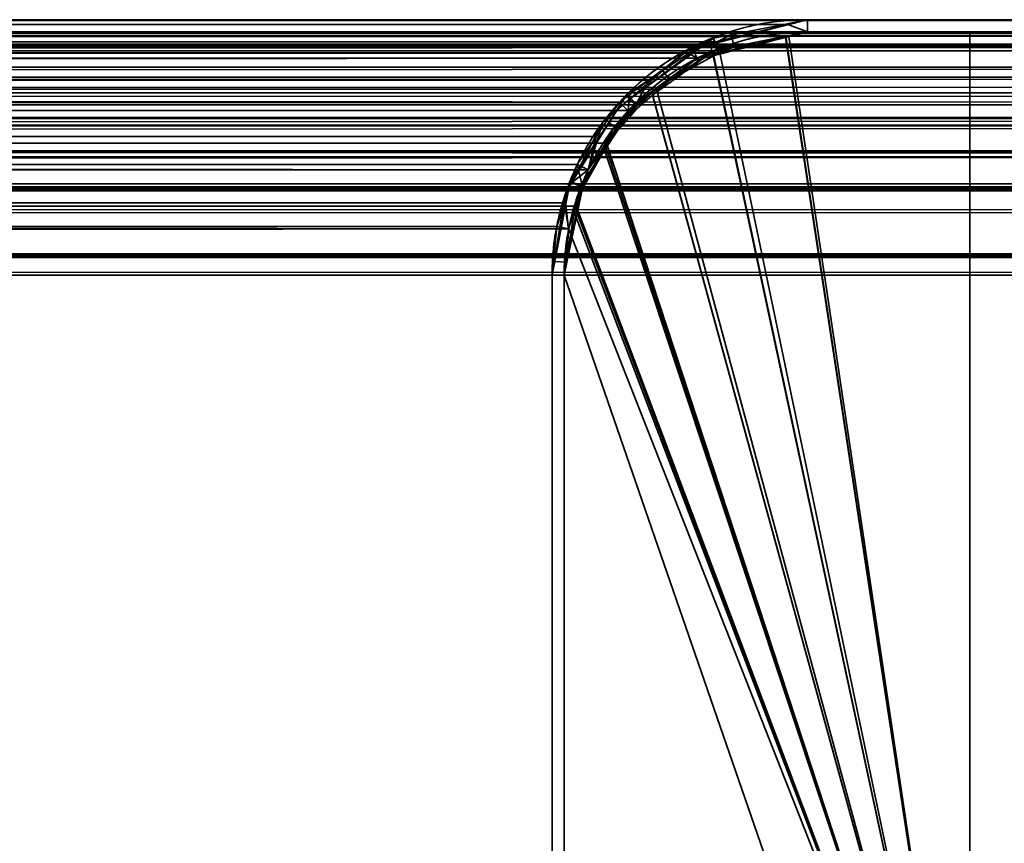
# Model space of a CAD drawing. Header units: millimetres. Extents: x -503 to 6703, y -110 to 193.
# Tile 917 of 1056: x 3404 to 3417, y 183 to 193. Entities that reach past the tile are written whole.
import ezdxf

# ---------------------------------------------------------------- set-up
doc = ezdxf.new("R2010")
doc.units = ezdxf.units.MM
doc.layers.add('151', color=7, linetype='Continuous', true_color=0xffffff)

# ---------------------------------------------------------------- blocks, each defined once
blk = doc.blocks.new('UG_SURFACE_258')
at = {"layer": '151', "color": 7, "linetype": 'Continuous', "lineweight": 35}
for points in [[(2530.95, 193.234, 2076.3), (3469.057, 193.293, 2076.308), (3468.15, 193.45, 2075.4)], [(3468.15, 193.45, 2075.4), (2531.85, 193.45, 2075.4), (2530.95, 193.234, 2076.3)], [(3468.15, 193.45, 2075.4), (3414.15, 193.45, 2021.4), (2585.85, 193.45, 2021.4), (2531.85, 193.45, 2075.4)], [(2586.097, 193.407, 2021.153), (2585.85, 193.45, 2021.4), (3414.15, 193.45, 2021.4)], [(3414.15, 193.45, 2021.4), (3413.906, 193.391, 2021.156), (2586.097, 193.407, 2021.153)], [(2586.908, 193.267, 2020.342), (2586.097, 193.407, 2021.153), (3413.906, 193.391, 2021.156)], [(2586.908, 193.267, 2020.342), (3413.906, 193.391, 2021.156), (3413.014, 193.178, 2020.264)], [(3414.15, 193.3, 2021.4), (3413.052, 193.037, 2020.302), (3413.014, 193.178, 2020.264), (3413.906, 193.391, 2021.156)], [(3413.906, 193.391, 2021.156), (3414.15, 193.45, 2021.4), (3414.15, 193.3, 2021.4)], [(3468.15, 193.3, 2075.4), (3414.15, 193.3, 2021.4), (3414.15, 193.45, 2021.4), (3468.15, 193.45, 2075.4)], [(2530.12, 192.878, 2077.13), (3469.88, 192.864, 2077.13), (3469.208, 193.267, 2076.458)], [(2530.422, 193.108, 2076.828), (2530.12, 192.878, 2077.13), (3469.208, 193.267, 2076.458)], [(2530.422, 193.108, 2076.828), (3469.208, 193.267, 2076.458), (3469.057, 193.293, 2076.308)], [(3469.057, 193.293, 2076.308), (2530.95, 193.234, 2076.3), (2530.422, 193.108, 2076.828)], [(2530.752, 193.037, 2076.499), (2531.85, 193.3, 2075.4), (3468.15, 193.3, 2075.4)], [(3468.15, 193.3, 2075.4), (3469.157, 193.126, 2076.407), (2530.752, 193.037, 2076.499)], [(3468.15, 193.3, 2075.4), (2531.85, 193.3, 2075.4), (2585.85, 193.3, 2021.4), (3414.15, 193.3, 2021.4)], [(3414.15, 193.3, 2021.4), (2585.85, 193.3, 2021.4), (2586.857, 193.126, 2020.393)], [(2586.857, 193.126, 2020.393), (3413.052, 193.037, 2020.302), (3414.15, 193.3, 2021.4)], [(3413.014, 193.178, 2020.264), (2586.988, 193.219, 2020.262), (2586.908, 193.267, 2020.342)], [(2586.988, 193.219, 2020.262), (3413.014, 193.178, 2020.264), (3412.722, 193.108, 2019.972)], [(3412.722, 193.108, 2019.972), (2587.814, 192.723, 2019.436), (2586.988, 193.219, 2020.262)], [(3469.157, 193.126, 2076.407), (3469.25, 193.07, 2076.5), (2530.752, 193.037, 2076.499)], [(2586.857, 193.126, 2020.393), (2586.95, 193.07, 2020.3), (3413.052, 193.037, 2020.302)], [(3412.722, 193.108, 2019.972), (3412.193, 192.706, 2019.443), (2587.814, 192.723, 2019.436)], [(3412.193, 192.706, 2019.443), (3412.722, 193.108, 2019.972), (3412.79, 192.974, 2020.04), (3412.034, 192.4, 2019.284)], [(3413.052, 193.037, 2020.302), (3412.79, 192.974, 2020.04), (3412.722, 193.108, 2019.972), (3413.014, 193.178, 2020.264)], [(3470.262, 192.403, 2077.512), (2529.735, 192.4, 2077.515), (2530.49, 192.974, 2076.76)], [(3470.17, 192.518, 2077.42), (2530.49, 192.974, 2076.76), (2530.752, 193.037, 2076.499)], [(3470.17, 192.518, 2077.42), (3470.262, 192.403, 2077.512), (2530.49, 192.974, 2076.76)], [(2530.752, 193.037, 2076.499), (3469.25, 193.07, 2076.5), (3470.17, 192.518, 2077.42)], [(3412.79, 192.974, 2020.04), (2586.95, 193.07, 2020.3), (2587.871, 192.518, 2019.379)], [(3412.79, 192.974, 2020.04), (3413.052, 193.037, 2020.302), (2586.95, 193.07, 2020.3)], [(2587.871, 192.518, 2019.379), (3412.034, 192.4, 2019.284), (3412.79, 192.974, 2020.04)], [(3469.88, 192.864, 2077.13), (2530.12, 192.878, 2077.13), (2529.529, 192.43, 2077.721)], [(2529.529, 192.43, 2077.721), (3470.272, 192.628, 2077.522), (3469.88, 192.864, 2077.13)], [(2529.529, 192.43, 2077.721), (3470.587, 192.233, 2077.837), (3470.272, 192.628, 2077.522)], [(2587.972, 192.628, 2019.278), (2587.814, 192.723, 2019.436), (3412.193, 192.706, 2019.443)], [(2587.972, 192.628, 2019.278), (3412.193, 192.706, 2019.443), (3411.829, 192.43, 2019.079)], [(3411.829, 192.43, 2019.079), (2588.459, 192.016, 2018.791), (2587.972, 192.628, 2019.278)], [(3412.034, 192.4, 2019.284), (3411.94, 192.329, 2019.19), (3411.829, 192.43, 2019.079), (3412.193, 192.706, 2019.443)], [(2587.871, 192.518, 2019.379), (2587.962, 192.402, 2019.288), (3412.034, 192.4, 2019.284)], [(2529.529, 192.43, 2077.721), (2529.407, 192.249, 2077.843), (3470.587, 192.233, 2077.837)], [(3470.763, 191.773, 2078.013), (2529.64, 192.329, 2077.61), (2529.735, 192.4, 2077.515)], [(2529.735, 192.4, 2077.515), (3470.262, 192.403, 2077.512), (3470.763, 191.773, 2078.013)], [(2587.962, 192.402, 2019.288), (3411.446, 191.599, 2018.696), (3411.94, 192.329, 2019.19)], [(3411.446, 191.599, 2018.696), (2587.962, 192.402, 2019.288), (2588.464, 191.773, 2018.786)], [(3411.94, 192.329, 2019.19), (3412.034, 192.4, 2019.284), (2587.962, 192.402, 2019.288)], [(3411.829, 192.43, 2019.079), (3411.546, 192.012, 2018.796), (2588.459, 192.016, 2018.791)], [(3411.546, 192.012, 2018.796), (3411.829, 192.43, 2019.079), (3411.94, 192.329, 2019.19), (3411.446, 191.599, 2018.696)], [(3470.587, 192.233, 2077.837), (2529.407, 192.249, 2077.843), (2529.011, 191.664, 2078.239)], [(2529.146, 191.599, 2078.104), (2529.64, 192.329, 2077.61), (3470.763, 191.773, 2078.013)], [(2529.011, 191.664, 2078.239), (3470.894, 191.847, 2078.144), (3470.587, 192.233, 2077.837)], [(2588.594, 191.847, 2018.656), (2588.459, 192.016, 2018.791), (3411.546, 192.012, 2018.796)], [(2588.594, 191.847, 2018.656), (3411.546, 192.012, 2018.796), (3411.311, 191.664, 2018.561)], [(3411.446, 191.599, 2018.696), (3411.311, 191.664, 2018.561), (3411.546, 192.012, 2018.796)], [(2528.933, 191.429, 2078.317), (3471.067, 191.425, 2078.317), (3470.894, 191.847, 2078.144)], [(2529.011, 191.664, 2078.239), (2528.933, 191.429, 2078.317), (3470.894, 191.847, 2078.144)], [(3470.763, 191.773, 2078.013), (2529.077, 191.391, 2078.173), (2529.146, 191.599, 2078.104)], [(3470.763, 191.773, 2078.013), (3470.922, 191.387, 2078.172), (2529.077, 191.391, 2078.173)], [(2588.464, 191.773, 2018.786), (3411.377, 191.391, 2018.627), (3411.446, 191.599, 2018.696)], [(2588.464, 191.773, 2018.786), (2588.622, 191.386, 2018.628), (3411.377, 191.391, 2018.627)], [(3411.311, 191.664, 2018.561), (2588.858, 191.202, 2018.392), (2588.594, 191.847, 2018.656)], [(3411.311, 191.664, 2018.561), (3411.155, 191.193, 2018.405), (2588.858, 191.202, 2018.392)], [(3411.377, 191.391, 2018.627), (3411.205, 190.871, 2018.455), (3411.155, 191.193, 2018.405), (3411.311, 191.664, 2018.561)], [(3411.311, 191.664, 2018.561), (3411.446, 191.599, 2018.696), (3411.377, 191.391, 2018.627)], [(3471.067, 191.425, 2078.317), (2528.933, 191.429, 2078.317), (2528.758, 190.9, 2078.492)], [(2528.758, 190.9, 2078.492), (3471.19, 191.124, 2078.44), (3471.067, 191.425, 2078.317)], [(2528.905, 190.871, 2078.345), (2529.077, 191.391, 2078.173), (3470.922, 191.387, 2078.172)], [(3470.922, 191.387, 2078.172), (3471.045, 191.085, 2078.295), (2528.905, 190.871, 2078.345)], [(3411.205, 190.871, 2018.455), (3411.377, 191.391, 2018.627), (2588.622, 191.386, 2018.628)], [(3411.205, 190.871, 2018.455), (2588.622, 191.386, 2018.628), (2588.745, 191.085, 2018.505)], [(2588.89, 191.124, 2018.36), (2588.858, 191.202, 2018.392), (3411.155, 191.193, 2018.405)], [(2588.89, 191.124, 2018.36), (3411.155, 191.193, 2018.405), (3411.058, 190.9, 2018.308)], [(3411.205, 190.871, 2018.455), (3411.058, 190.9, 2018.308), (3411.155, 191.193, 2018.405)], [(2528.758, 190.9, 2078.492), (3471.267, 190.544, 2078.517), (3471.19, 191.124, 2078.44)], [(3471.045, 191.085, 2078.295), (3471.15, 190.3, 2078.4), (2528.905, 190.871, 2078.345)], [(2588.745, 191.085, 2018.505), (3411.15, 190.3, 2018.4), (3411.205, 190.871, 2018.455)], [(2588.745, 191.085, 2018.505), (2588.85, 190.3, 2018.4), (3411.15, 190.3, 2018.4)], [(3411.058, 190.9, 2018.308), (2589, 190.3, 2018.25), (2588.89, 191.124, 2018.36)], [(2528.758, 190.9, 2078.492), (2528.724, 190.548, 2078.526), (3471.267, 190.544, 2078.517)], [(3471.15, 190.3, 2078.4), (2528.85, 190.3, 2078.4), (2528.905, 190.871, 2078.345)], [(3411.058, 190.9, 2018.308), (3411, 190.3, 2018.25), (2589, 190.3, 2018.25)], [(3411, 190.3, 2018.25), (3411.058, 190.9, 2018.308), (3411.205, 190.871, 2018.455), (3411.15, 190.3, 2018.4)], [(3471.267, 190.544, 2078.517), (2528.724, 190.548, 2078.526), (2528.7, 190.3, 2078.55)], [(2528.7, 190.3, 2078.55), (3471.3, 190.3, 2078.55), (3471.267, 190.544, 2078.517)], [(2528.7, 190.3, 2078.55), (2528.7, 174.45, 2078.55), (3471.3, 174.45, 2078.55), (3471.3, 190.3, 2078.55)], [(3471.15, 190.3, 2078.4), (3471.15, 174.45, 2078.4), (2528.85, 174.45, 2078.4), (2528.85, 190.3, 2078.4)], [(3411.15, 152.3, 2018.4), (3411.15, 190.3, 2018.4), (2588.85, 190.3, 2018.4), (2588.85, 152.3, 2018.4)], [(2589, 152.3, 2018.25), (2589, 190.3, 2018.25), (3411, 190.3, 2018.25), (3411, 152.3, 2018.25)], [(3411.15, 190.3, 2018.4), (3411.15, 152.3, 2018.4), (3411, 152.3, 2018.25), (3411, 190.3, 2018.25)]]:
    blk.add_3dface(points, dxfattribs=at)
blk = doc.blocks.new('UG_SURFACE_259')
at = {"layer": '151', "color": 14, "linetype": 'Continuous', "lineweight": 35}
for points in [[(2583.85, 193.3, 2023.4), (2583.85, 178.3, 2023.4), (3416.15, 178.3, 2023.4), (3416.15, 193.3, 2023.4)], [(3416.15, 193.3, 2023.4), (3414.15, 193.3, 2021.4), (2585.85, 193.3, 2021.4), (2583.85, 193.3, 2023.4)], [(2586.086, 193.259, 2021.164), (2585.85, 193.3, 2021.4), (3414.15, 193.3, 2021.4)], [(3414.15, 193.3, 2021.4), (3413.917, 193.244, 2021.167), (2586.086, 193.259, 2021.164)], [(2586.857, 193.126, 2020.393), (2586.086, 193.259, 2021.164), (3413.917, 193.244, 2021.167)], [(2586.857, 193.126, 2020.393), (3413.917, 193.244, 2021.167), (3413.068, 193.041, 2020.318)], [(3416.15, 178.3, 2023.4), (3413.068, 193.041, 2020.318), (3413.917, 193.244, 2021.167)], [(3413.917, 193.244, 2021.167), (3414.15, 193.3, 2021.4), (3416.15, 193.3, 2023.4), (3416.15, 178.3, 2023.4)], [(3413.068, 193.041, 2020.318), (2586.934, 193.08, 2020.316), (2586.857, 193.126, 2020.393)], [(2586.934, 193.08, 2020.316), (3413.068, 193.041, 2020.318), (3412.79, 192.974, 2020.04)], [(3412.79, 192.974, 2020.04), (2587.72, 192.608, 2019.53), (2586.934, 193.08, 2020.316)], [(3412.79, 192.974, 2020.04), (3412.286, 192.592, 2019.536), (2587.72, 192.608, 2019.53)], [(3412.286, 192.592, 2019.536), (3412.79, 192.974, 2020.04), (3413.068, 193.041, 2020.318), (3416.15, 178.3, 2023.4)], [(2587.871, 192.518, 2019.379), (2587.72, 192.608, 2019.53), (3412.286, 192.592, 2019.536)], [(2587.871, 192.518, 2019.379), (3412.286, 192.592, 2019.536), (3411.94, 192.329, 2019.19)], [(3411.94, 192.329, 2019.19), (2588.335, 191.934, 2018.915), (2587.871, 192.518, 2019.379)], [(3411.67, 191.93, 2018.92), (3411.94, 192.329, 2019.19), (3412.286, 192.592, 2019.536), (3416.15, 178.3, 2023.4)], [(3411.94, 192.329, 2019.19), (3411.67, 191.93, 2018.92), (2588.335, 191.934, 2018.915)], [(2588.464, 191.773, 2018.786), (2588.335, 191.934, 2018.915), (3411.67, 191.93, 2018.92)], [(2588.464, 191.773, 2018.786), (3411.67, 191.93, 2018.92), (3411.446, 191.599, 2018.696)], [(3416.15, 178.3, 2023.4), (3411.297, 191.151, 2018.547), (3411.446, 191.599, 2018.696), (3411.67, 191.93, 2018.92)], [(3411.446, 191.599, 2018.696), (2588.715, 191.159, 2018.535), (2588.464, 191.773, 2018.786)], [(3411.446, 191.599, 2018.696), (3411.297, 191.151, 2018.547), (2588.715, 191.159, 2018.535)], [(2588.745, 191.085, 2018.505), (2588.715, 191.159, 2018.535), (3411.297, 191.151, 2018.547)], [(2588.745, 191.085, 2018.505), (3411.297, 191.151, 2018.547), (3411.205, 190.871, 2018.455)], [(3411.205, 190.871, 2018.455), (2588.85, 190.3, 2018.4), (2588.745, 191.085, 2018.505)], [(3411.205, 190.871, 2018.455), (3411.297, 191.151, 2018.547), (3416.15, 178.3, 2023.4)], [(3411.205, 190.871, 2018.455), (3411.15, 190.3, 2018.4), (2588.85, 190.3, 2018.4)], [(3416.15, 178.3, 2023.4), (3415.3, 178.3, 2022.55), (3411.15, 190.3, 2018.4), (3411.205, 190.871, 2018.455)], [(2588.85, 152.15, 2018.4), (2588.85, 190.3, 2018.4), (3411.15, 190.3, 2018.4), (3411.15, 152.15, 2018.4)], [(3411.15, 152.15, 2018.4), (3411.15, 190.3, 2018.4), (3415.3, 178.3, 2022.55)]]:
    blk.add_3dface(points, dxfattribs=at)
blk = doc.blocks.new('UG_SURFACE_260')
at = {"layer": '151', "color": 14, "linetype": 'Continuous', "lineweight": 35}
for points in [[(2530.993, 193.095, 2076.257), (3469.014, 193.151, 2076.264), (3468.15, 193.3, 2075.4)], [(3468.15, 193.3, 2075.4), (2531.85, 193.3, 2075.4), (2530.993, 193.095, 2076.257)], [(3468.15, 193.3, 2075.4), (3466.15, 193.3, 2073.4), (2533.85, 193.3, 2073.4), (2531.85, 193.3, 2075.4)], [(3466.15, 174.45, 2073.4), (2533.85, 174.45, 2073.4), (2533.85, 193.3, 2073.4), (3466.15, 193.3, 2073.4)], [(2530.202, 192.755, 2077.048), (3469.798, 192.741, 2077.048), (3469.157, 193.126, 2076.407)], [(2530.49, 192.974, 2076.76), (2530.202, 192.755, 2077.048), (3469.157, 193.126, 2076.407)], [(2530.49, 192.974, 2076.76), (3469.157, 193.126, 2076.407), (3469.014, 193.151, 2076.264)], [(3469.014, 193.151, 2076.264), (2530.993, 193.095, 2076.257), (2530.49, 192.974, 2076.76)], [(3469.798, 192.741, 2077.048), (2530.202, 192.755, 2077.048), (2529.64, 192.329, 2077.61)], [(2529.64, 192.329, 2077.61), (3470.17, 192.518, 2077.42), (3469.798, 192.741, 2077.048)], [(2529.64, 192.329, 2077.61), (3470.471, 192.141, 2077.721), (3470.17, 192.518, 2077.42)], [(2529.64, 192.329, 2077.61), (2529.523, 192.157, 2077.727), (3470.471, 192.141, 2077.721)], [(3470.471, 192.141, 2077.721), (2529.523, 192.157, 2077.727), (2529.146, 191.599, 2078.104)], [(2529.146, 191.599, 2078.104), (3470.763, 191.773, 2078.013), (3470.471, 192.141, 2077.721)], [(2529.072, 191.375, 2078.178), (3470.928, 191.371, 2078.178), (3470.763, 191.773, 2078.013)], [(2529.146, 191.599, 2078.104), (2529.072, 191.375, 2078.178), (3470.763, 191.773, 2078.013)], [(3470.928, 191.371, 2078.178), (2529.072, 191.375, 2078.178), (2528.905, 190.871, 2078.345)], [(2528.905, 190.871, 2078.345), (3471.045, 191.085, 2078.295), (3470.928, 191.371, 2078.178)], [(2528.905, 190.871, 2078.345), (3471.119, 190.533, 2078.369), (3471.045, 191.085, 2078.295)], [(2528.905, 190.871, 2078.345), (2528.873, 190.536, 2078.377), (3471.119, 190.533, 2078.369)], [(3471.119, 190.533, 2078.369), (2528.873, 190.536, 2078.377), (2528.85, 190.3, 2078.4)], [(2528.85, 190.3, 2078.4), (3471.15, 190.3, 2078.4), (3471.119, 190.533, 2078.369)], [(2528.85, 190.3, 2078.4), (2528.85, 174.45, 2078.4), (3471.15, 174.45, 2078.4), (3471.15, 190.3, 2078.4)]]:
    blk.add_3dface(points, dxfattribs=at)
blk = doc.blocks.new('UG_SURFACE_261')
at = {"layer": '151', "color": 41, "linetype": 'Continuous', "lineweight": 35}
for points in [[(2533.85, 193.3, 2073.4), (2533.85, 178.3, 2073.4), (3466.15, 178.3, 2073.4), (3466.15, 193.3, 2073.4)], [(3466.15, 193.3, 2073.4), (3416.15, 193.3, 2023.4), (2583.85, 193.3, 2023.4), (2533.85, 193.3, 2073.4)], [(2583.85, 178.3, 2023.4), (2583.85, 193.3, 2023.4), (3416.15, 193.3, 2023.4), (3416.15, 178.3, 2023.4)], [(3416.15, 193.3, 2023.4), (3466.15, 193.3, 2073.4), (3466.15, 178.3, 2073.4), (3416.15, 178.3, 2023.4)]]:
    blk.add_3dface(points, dxfattribs=at)
blk = doc.blocks.new('UG_SURFACE_262')
at = {"layer": '151', "color": 14, "linetype": 'Continuous', "lineweight": 35}
for points in [[(3416.15, 178.3, -4.75), (3412.982, 193.059, -4.75), (3413.002, 193.072, -4.75), (3413.88, 193.246, -4.75)], [(3413.88, 193.246, -4.75), (3413.002, 193.072, -4.75), (3412.988, 193.003, 2020.238)], [(3412.988, 193.003, 2020.238), (3413.879, 193.231, 2021.129), (3413.88, 193.246, -4.75)], [(3413.879, 193.231, 2021.129), (3412.988, 193.003, 2020.238), (3416.15, 178.3, 2023.4)], [(3414.15, 193.3, -4.75), (3413.88, 193.246, -4.75), (3413.879, 193.231, 2021.129)], [(3413.879, 193.231, 2021.129), (3414.15, 193.3, 2021.4), (3414.15, 193.3, -4.75)], [(3416.15, 178.3, 2023.4), (3416.15, 193.3, 2023.4), (3414.15, 193.3, 2021.4), (3413.879, 193.231, 2021.129)], [(3413.88, 193.246, -4.75), (3414.15, 193.3, -4.75), (3416.15, 193.3, -4.75), (3416.15, 178.3, -4.75)], [(3416.15, 193.3, 2023.4), (3416.15, 193.3, -4.75), (3414.15, 193.3, -4.75), (3414.15, 193.3, 2021.4)], [(3416.15, 193.3, 2023.4), (3416.15, 178.3, 2023.4), (3416.15, 178.3, -4.75), (3416.15, 193.3, -4.75)], [(3412.982, 193.059, -4.75), (3412.229, 192.555, -4.75), (3412.237, 192.521, 2019.487)], [(3412.229, 192.555, -4.75), (3412.982, 193.059, -4.75), (3416.15, 178.3, -4.75)], [(3412.237, 192.521, 2019.487), (3412.711, 192.933, 2019.961), (3412.982, 193.059, -4.75)], [(3412.988, 193.003, 2020.238), (3412.711, 192.933, 2019.961), (3412.237, 192.521, 2019.487), (3416.15, 178.3, 2023.4)], [(3412.711, 192.933, 2019.961), (3412.988, 193.003, 2020.238), (3412.982, 193.059, -4.75)], [(3413.002, 193.072, -4.75), (3412.982, 193.059, -4.75), (3412.988, 193.003, 2020.238)], [(3412.229, 192.555, -4.75), (3412.029, 192.421, -4.75), (3411.636, 191.882, 2018.886)], [(3411.636, 191.882, 2018.886), (3411.748, 192.097, 2018.998), (3412.229, 192.555, -4.75)], [(3412.237, 192.521, 2019.487), (3411.748, 192.097, 2018.998), (3411.636, 191.882, 2018.886), (3416.15, 178.3, 2023.4)], [(3411.662, 191.873, -4.75), (3412.029, 192.421, -4.75), (3412.229, 192.555, -4.75), (3416.15, 178.3, -4.75)], [(3411.748, 192.097, 2018.998), (3412.237, 192.521, 2019.487), (3412.229, 192.555, -4.75)], [(3412.029, 192.421, -4.75), (3411.662, 191.873, -4.75), (3411.636, 191.882, 2018.886)], [(3416.15, 178.3, 2023.4), (3411.636, 191.882, 2018.886), (3411.299, 191.232, 2018.548), (3411.274, 191.077, 2018.524)], [(3411.299, 191.232, 2018.548), (3411.636, 191.882, 2018.886), (3411.662, 191.873, -4.75)], [(3411.299, 191.232, 2018.548), (3411.662, 191.873, -4.75), (3411.378, 191.448, -4.75)], [(3411.304, 191.073, -4.75), (3411.378, 191.448, -4.75), (3411.662, 191.873, -4.75), (3416.15, 178.3, -4.75)], [(3411.378, 191.448, -4.75), (3411.304, 191.073, -4.75), (3411.274, 191.077, 2018.524)], [(3411.274, 191.077, 2018.524), (3411.299, 191.232, 2018.548), (3411.378, 191.448, -4.75)], [(3411.15, 190.3, 2018.4), (3411.274, 191.077, 2018.524), (3411.304, 191.073, -4.75)], [(3411.274, 191.077, 2018.524), (3411.15, 190.3, 2018.4), (3415.3, 178.3, 2022.55), (3416.15, 178.3, 2023.4)], [(3411.304, 191.073, -4.75), (3411.15, 190.3, -4.75), (3411.15, 190.3, 2018.4)], [(3416.15, 178.3, -4.75), (3415.3, 178.3, -4.75), (3411.15, 190.3, -4.75), (3411.304, 191.073, -4.75)], [(3411.15, 152.15, 2018.4), (3411.15, 190.3, 2018.4), (3411.15, 190.3, -4.75), (3411.15, 152.15, -4.75)], [(3411.15, 152.15, -4.75), (3411.15, 190.3, -4.75), (3415.3, 178.3, -4.75)], [(3415.3, 178.3, 2022.55), (3411.15, 190.3, 2018.4), (3411.15, 152.15, 2018.4)]]:
    blk.add_3dface(points, dxfattribs=at)
blk = doc.blocks.new('UG_SURFACE_263')
at = {"layer": '151', "color": 7, "linetype": 'Continuous', "lineweight": 35}
for points in [[(3413.052, 193.037, 2020.302), (3414.15, 193.3, 2021.4), (3414.15, 193.45, 2021.4), (3413, 193.156, 2020.25)], [(3414.15, 193.45, -4.75), (3413.204, 193.263, -4.75), (3413, 193.156, 2020.25)], [(3413, 193.156, 2020.25), (3414.15, 193.45, 2021.4), (3414.15, 193.45, -4.75)], [(3414.15, 193.3, -4.75), (3413.251, 193.114, -4.75), (3413.204, 193.263, -4.75), (3414.15, 193.45, -4.75)], [(3468.15, 193.45, 2075.4), (3468.15, 193.45, -4.75), (3414.15, 193.45, -4.75), (3414.15, 193.45, 2021.4)], [(3414.15, 193.45, -4.75), (3468.15, 193.45, -4.75), (3468.15, 193.3, -4.75), (3414.15, 193.3, -4.75)], [(3468.15, 193.45, 2075.4), (3414.15, 193.45, 2021.4), (3414.15, 193.3, 2021.4), (3468.15, 193.3, 2075.4)], [(3412.992, 193.221, -4.75), (3412.951, 193.213, -4.75), (3411.949, 192.466, 2019.199)], [(3411.949, 192.466, 2019.199), (3412.639, 193.064, 2019.889), (3412.992, 193.221, -4.75)], [(3412.639, 193.064, 2019.889), (3413, 193.156, 2020.25), (3412.992, 193.221, -4.75)], [(3413.049, 193.072, -4.75), (3412.97, 193.055, -4.75), (3412.951, 193.213, -4.75), (3412.992, 193.221, -4.75)], [(3412.992, 193.221, -4.75), (3413.204, 193.263, -4.75), (3413.251, 193.114, -4.75), (3413.049, 193.072, -4.75)], [(3413.204, 193.263, -4.75), (3412.992, 193.221, -4.75), (3413, 193.156, 2020.25)], [(3413.251, 193.114, -4.75), (3414.15, 193.3, 2021.4), (3413.052, 193.037, 2020.302)], [(3413.251, 193.114, -4.75), (3414.15, 193.3, -4.75), (3414.15, 193.3, 2021.4)], [(3468.15, 193.3, 2075.4), (3414.15, 193.3, 2021.4), (3414.15, 193.3, -4.75), (3468.15, 193.3, -4.75)], [(3412.951, 193.213, -4.75), (3412.364, 192.822, -4.75), (3411.949, 192.466, 2019.199)], [(3412.97, 193.055, -4.75), (3412.448, 192.704, -4.75), (3412.364, 192.822, -4.75), (3412.951, 193.213, -4.75)], [(3413, 193.156, 2020.25), (3412.639, 193.064, 2019.889), (3412.79, 192.974, 2020.04), (3413.052, 193.037, 2020.302)], [(3413.052, 193.037, 2020.302), (3413.049, 193.072, -4.75), (3413.251, 193.114, -4.75)], [(3412.036, 192.402, 2019.286), (3412.79, 192.974, 2020.04), (3412.639, 193.064, 2019.889), (3411.949, 192.466, 2019.199)], [(3412.79, 192.974, 2020.04), (3412.029, 192.421, -4.75), (3412.448, 192.704, -4.75)], [(3412.79, 192.974, 2020.04), (3412.036, 192.402, 2019.286), (3412.029, 192.421, -4.75)], [(3412.448, 192.704, -4.75), (3412.97, 193.055, -4.75), (3413.052, 193.037, 2020.302)], [(3412.448, 192.704, -4.75), (3413.052, 193.037, 2020.302), (3412.79, 192.974, 2020.04)], [(3412.97, 193.055, -4.75), (3413.049, 193.072, -4.75), (3413.052, 193.037, 2020.302)], [(3411.923, 192.527, -4.75), (3412.364, 192.822, -4.75), (3412.448, 192.704, -4.75), (3412.029, 192.421, -4.75)], [(3412.364, 192.822, -4.75), (3411.923, 192.527, -4.75), (3411.949, 192.466, 2019.199)], [(3411.923, 192.527, -4.75), (3411.699, 192.185, -4.75), (3411.24, 191.44, 2018.49)], [(3411.24, 191.44, 2018.49), (3411.628, 192.187, 2018.878), (3411.923, 192.527, -4.75)], [(3411.628, 192.187, 2018.878), (3411.949, 192.466, 2019.199), (3411.923, 192.527, -4.75)], [(3412.029, 192.421, -4.75), (3411.816, 192.095, -4.75), (3411.699, 192.185, -4.75), (3411.923, 192.527, -4.75)], [(3411.446, 191.599, 2018.696), (3411.94, 192.329, 2019.19), (3411.949, 192.466, 2019.199), (3411.628, 192.187, 2018.878)], [(3411.816, 192.095, -4.75), (3412.029, 192.421, -4.75), (3412.036, 192.402, 2019.286)], [(3411.816, 192.095, -4.75), (3412.036, 192.402, 2019.286), (3411.94, 192.329, 2019.19)], [(3411.949, 192.466, 2019.199), (3411.94, 192.329, 2019.19), (3412.036, 192.402, 2019.286)], [(3411.94, 192.329, 2019.19), (3411.364, 191.402, -4.75), (3411.816, 192.095, -4.75)], [(3411.94, 192.329, 2019.19), (3411.446, 191.599, 2018.696), (3411.364, 191.402, -4.75)], [(3411.223, 191.458, -4.75), (3411.699, 192.185, -4.75), (3411.816, 192.095, -4.75), (3411.364, 191.402, -4.75)], [(3411.699, 192.185, -4.75), (3411.223, 191.458, -4.75), (3411.24, 191.44, 2018.49)], [(3411.628, 192.187, 2018.878), (3411.24, 191.44, 2018.49), (3411.446, 191.599, 2018.696)], [(3411.378, 191.393, 2018.628), (3411.446, 191.599, 2018.696), (3411.24, 191.44, 2018.49)], [(3411.446, 191.599, 2018.696), (3411.378, 191.393, 2018.628), (3411.364, 191.402, -4.75)], [(3411.223, 191.458, -4.75), (3411.217, 191.45, -4.75), (3411, 190.3, 2018.25)], [(3411, 190.3, 2018.25), (3411.156, 191.279, 2018.406), (3411.223, 191.458, -4.75)], [(3411, 190.3, 2018.25), (3411.217, 191.45, -4.75), (3411.204, 191.379, -4.75)], [(3411.156, 191.279, 2018.406), (3411.24, 191.44, 2018.49), (3411.223, 191.458, -4.75)], [(3411.24, 191.44, 2018.49), (3411.156, 191.279, 2018.406), (3411.205, 190.871, 2018.455), (3411.378, 191.393, 2018.628)], [(3411.36, 191.396, -4.75), (3411.347, 191.327, -4.75), (3411.204, 191.379, -4.75), (3411.217, 191.45, -4.75)], [(3411.364, 191.402, -4.75), (3411.36, 191.396, -4.75), (3411.217, 191.45, -4.75), (3411.223, 191.458, -4.75)], [(3411.347, 191.327, -4.75), (3411.36, 191.396, -4.75), (3411.378, 191.393, 2018.628)], [(3411.36, 191.396, -4.75), (3411.364, 191.402, -4.75), (3411.378, 191.393, 2018.628)], [(3411, 190.3, 2018.25), (3411.204, 191.379, -4.75), (3411.032, 190.472, -4.75)], [(3411.15, 190.3, 2018.4), (3411.205, 190.871, 2018.455), (3411.156, 191.279, 2018.406), (3411, 190.3, 2018.25)], [(3411.347, 191.327, -4.75), (3411.181, 190.463, -4.75), (3411.032, 190.472, -4.75), (3411.204, 191.379, -4.75)], [(3411.181, 190.463, -4.75), (3411.378, 191.393, 2018.628), (3411.205, 190.871, 2018.455)], [(3411.181, 190.463, -4.75), (3411.347, 191.327, -4.75), (3411.378, 191.393, 2018.628)], [(3411.205, 190.871, 2018.455), (3411.15, 190.3, -4.75), (3411.181, 190.463, -4.75)], [(3411.205, 190.871, 2018.455), (3411.15, 190.3, 2018.4), (3411.15, 190.3, -4.75)], [(3411.181, 190.463, -4.75), (3411.15, 190.3, -4.75), (3411, 190.3, -4.75), (3411.032, 190.472, -4.75)], [(3411.032, 190.472, -4.75), (3411, 190.3, -4.75), (3411, 190.3, 2018.25)], [(3411, 190.3, 2018.25), (3411, 152.3, 2018.25), (3411.15, 152.3, 2018.4), (3411.15, 190.3, 2018.4)], [(3411, 152.3, -4.75), (3411, 190.3, -4.75), (3411.15, 190.3, -4.75), (3411.15, 152.3, -4.75)], [(3411, 152.3, 2018.25), (3411, 190.3, 2018.25), (3411, 190.3, -4.75), (3411, 152.3, -4.75)], [(3411.15, 152.3, -4.75), (3411.15, 190.3, -4.75), (3411.15, 190.3, 2018.4), (3411.15, 152.3, 2018.4)]]:
    blk.add_3dface(points, dxfattribs=at)
blk = doc.blocks.new('UG_SURFACE_264')
at = {"layer": '151', "color": 41, "linetype": 'Continuous', "lineweight": 35}
for points in [[(3416.15, 178.3, 2023.4), (3416.15, 193.3, 2023.4), (3416.15, 193.3, -4.75), (3416.15, 178.3, -4.75)], [(3466.15, 193.3, 2073.4), (3466.15, 193.3, -4.75), (3416.15, 193.3, -4.75), (3416.15, 193.3, 2023.4)], [(3466.15, 178.3, -4.75), (3416.15, 178.3, -4.75), (3416.15, 193.3, -4.75), (3466.15, 193.3, -4.75)], [(3416.15, 178.3, 2023.4), (3466.15, 178.3, 2073.4), (3466.15, 193.3, 2073.4), (3416.15, 193.3, 2023.4)]]:
    blk.add_3dface(points, dxfattribs=at)

msp = doc.modelspace()

# ---------------------------------------------------------------- linework, layer by layer
at = {"layer": '151', "color": 252, "linetype": 'Continuous', "lineweight": -3, "true_color": 0x939598}
for p, q in [((2531.85, 193.45, 2075.4), (3468.15, 193.45, 2075.4)), ((2585.85, 193.45, 2021.4), (3414.15, 193.45, 2021.4)), ((3414.15, 193.45, 2021.4), (3468.15, 193.45, 2075.4)), ((3414.15, 193.45, 2021.4), (3414.15, 193.45, -4.75)), ((3468.15, 193.45, -4.75), (3414.15, 193.45, -4.75)), ((3468.15, 193.45, 2075.4), (3414.15, 193.45, 2021.4)), ((2531.85, 193.3, 2075.4), (3468.15, 193.3, 2075.4)), ((2533.85, 193.3, 2073.4), (3466.15, 193.3, 2073.4)), ((2533.85, 193.3, 2073.4), (3466.15, 193.3, 2073.4)), ((2583.85, 193.3, 2023.4), (3416.15, 193.3, 2023.4)), ((2583.85, 193.3, 2023.4), (3416.15, 193.3, 2023.4)), ((2585.85, 193.3, 2021.4), (3414.15, 193.3, 2021.4)), ((2585.85, 193.3, 2021.4), (3414.15, 193.3, 2021.4)), ((3414.15, 193.3, 2021.4), (3468.15, 193.3, 2075.4)), ((3414.15, 193.3, 2021.4), (3414.15, 193.3, -4.75)), ((3468.15, 193.3, 2075.4), (3414.15, 193.3, 2021.4)), ((3468.15, 193.3, -4.75), (3414.15, 193.3, -4.75)), ((3414.15, 193.3, -4.75), (3416.15, 193.3, -4.75)), ((3414.15, 193.3, 2021.4), (3416.15, 193.3, 2023.4)), ((3416.15, 193.3, 2023.4), (3414.15, 193.3, 2021.4)), ((3414.15, 193.3, 2021.4), (3414.15, 193.3, -4.75)), ((3416.15, 193.3, -4.75), (3416.15, 178.3, -4.75)), ((3416.15, 193.3, 2023.4), (3416.15, 178.3, 2023.4)), ((3466.15, 193.3, 2073.4), (3416.15, 193.3, 2023.4)), ((3416.15, 193.3, 2023.4), (3416.15, 193.3, -4.75)), ((3416.15, 178.3, 2023.4), (3416.15, 193.3, 2023.4)), ((3416.15, 193.3, -4.75), (3466.15, 193.3, -4.75)), ((3416.15, 193.3, 2023.4), (3416.15, 193.3, -4.75)), ((3416.15, 193.3, 2023.4), (3416.15, 178.3, 2023.4)), ((3416.15, 178.3, 2023.4), (3416.15, 193.3, 2023.4)), ((3416.15, 178.3, -4.75), (3416.15, 193.3, -4.75)), ((3416.15, 193.3, 2023.4), (3466.15, 193.3, 2073.4)), ((2528.7, 190.3, 2078.55), (3471.3, 190.3, 2078.55)), ((2528.85, 190.3, 2078.4), (3471.15, 190.3, 2078.4)), ((2528.85, 190.3, 2078.4), (3471.15, 190.3, 2078.4)), ((2588.85, 190.3, 2018.4), (3411.15, 190.3, 2018.4)), ((2589, 190.3, 2018.25), (3411, 190.3, 2018.25)), ((3411, 190.3, 2018.25), (3411, 152.3, 2018.25)), ((3411, 152.3, -4.75), (3411, 190.3, -4.75)), ((3411, 190.3, 2018.25), (3411, 190.3, -4.75)), ((3411, 190.3, 2018.25), (3411, 152.3, 2018.25)), ((3411.15, 190.3, 2018.4), (3411.15, 152.15, 2018.4)), ((3411.15, 190.3, 2018.4), (3411.15, 190.3, -4.75)), ((3411.15, 190.3, 2018.4), (3411.15, 152.3, 2018.4)), ((3411.15, 190.3, 2018.4), (3411.15, 152.3, 2018.4)), ((3411.15, 190.3, 2018.4), (3411.15, 152.15, 2018.4)), ((3411.15, 152.3, -4.75), (3411.15, 190.3, -4.75)), ((3411.15, 190.3, -4.75), (3411.15, 152.15, -4.75))]:
    msp.add_line(p, q, dxfattribs=at)
msp.add_arc((3414.15, 190.3, -4.75), 3, 90, 180, dxfattribs=at)
for points in [[(3411, 190.3, 2018.25), (3411, 193.45, 2018.25), (3414.15, 193.45, 2021.4)], [(3414.15, 193.45, -4.75), (3411, 193.45, -4.75), (3411, 190.3, -4.75)], [(3411.15, 190.3, 2018.4), (3411.15, 193.3, 2018.4), (3414.15, 193.3, 2021.4)]]:
    msp.add_rational_spline(points, [1, 0.707106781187, 1], degree=2, dxfattribs=at)
for points, knots in [([(3414.15, 193.45, 2021.4), (3413.437, 193.45, 2020.687), (3412.728, 193.221, 2019.978), (3411.818, 192.454, 2019.068), (3411.541, 192.124, 2018.791), (3411.127, 191.299, 2018.377), (3411, 190.808, 2018.25), (3411, 190.3, 2018.25)], [0, 0, 0, 0, 0.5, 0.5, 0.75, 0.75, 1, 1, 1, 1]), ([(3411.15, 190.3, 2018.4), (3411.15, 190.775, 2018.4), (3411.269, 191.247, 2018.519), (3411.663, 192.035, 2018.913), (3411.927, 192.35, 2019.177), (3412.795, 193.081, 2020.045), (3413.471, 193.3, 2020.721), (3414.15, 193.3, 2021.4)], [0, 0, 0, 0, 0.25, 0.25, 0.5, 0.5, 1, 1, 1, 1]), ([(3414.15, 193.3, -4.75), (3413.362, 193.3, -4.75), (3412.584, 192.977, -4.75), (3411.473, 191.866, -4.75), (3411.15, 191.088, -4.75), (3411.15, 190.3, -4.75)], [0, 0, 0, 0, 0.5, 0.5, 1, 1, 1, 1]), ([(3414.15, 193.3, 2021.4), (3413.471, 193.3, 2020.721), (3412.796, 193.082, 2020.046), (3411.929, 192.352, 2019.179), (3411.665, 192.037, 2018.915), (3411.271, 191.251, 2018.521), (3411.15, 190.784, 2018.4), (3411.15, 190.3, 2018.4)], [0, 0, 0, 0, 0.5, 0.5, 0.75, 0.75, 1, 1, 1, 1]), ([(3414.15, 193.3, 2021.4), (3413.471, 193.3, 2020.721), (3412.796, 193.082, 2020.046), (3411.929, 192.352, 2019.179), (3411.665, 192.037, 2018.915), (3411.271, 191.251, 2018.521), (3411.15, 190.784, 2018.4), (3411.15, 190.3, 2018.4)], [0, 0, 0, 0, 0.5, 0.5, 0.75, 0.75, 1, 1, 1, 1])]:
    msp.add_open_spline(points, degree=3, knots=knots, dxfattribs=at)
for points, degree in [([(3414.15, 193.3, -4.75), (3414.15, 193.45, -4.75)], 1), ([(2531.85, 193.3, 2075.4), (2843.95, 193.3, 2075.4), (3156.05, 193.3, 2075.4), (3468.15, 193.3, 2075.4)], 3), ([(2588.85, 190.3, 2018.4), (2862.95, 190.3, 2018.4), (3137.05, 190.3, 2018.4), (3411.15, 190.3, 2018.4)], 3), ([(3411, 190.3, -4.75), (3411.15, 190.3, -4.75)], 1), ([(3411.15, 190.3, 2018.4), (3411.15, 190.3, 1344.017), (3411.15, 190.3, 669.633), (3411.15, 190.3, -4.75)], 3)]:
    msp.add_open_spline(points, degree=degree, dxfattribs=at)

# ---------------------------------------------------------------- block references
for name in ['UG_SURFACE_258', 'UG_SURFACE_263', 'UG_SURFACE_260', 'UG_SURFACE_261', 'UG_SURFACE_259', 'UG_SURFACE_262', 'UG_SURFACE_264']:
    msp.add_blockref(name, (0, 0), dxfattribs=at)

doc.saveas('drawing.dxf')
